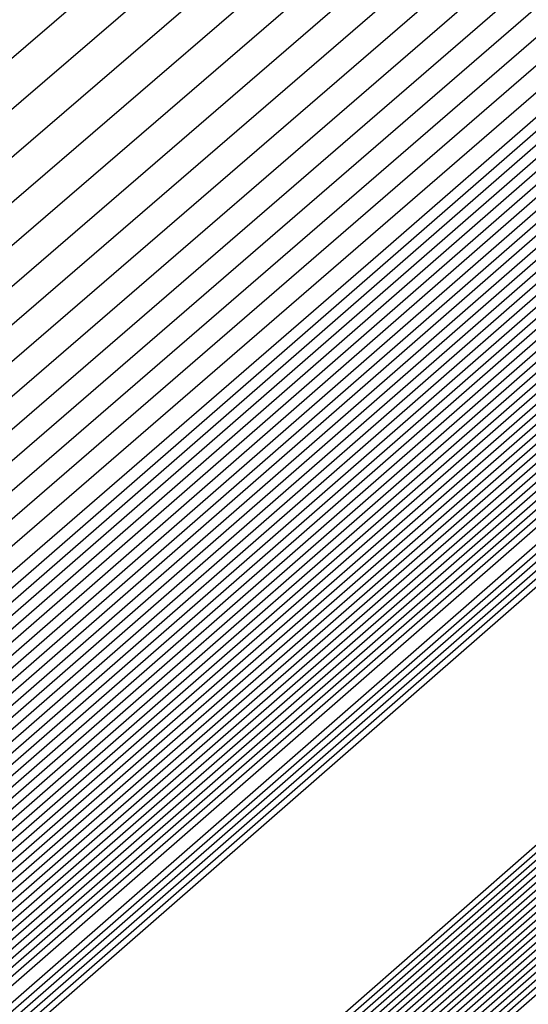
# Model space of a CAD drawing. Extents: x 3249832 to 3255657, y 13789405 to 13793316.
# Tile 887 of 1056: x 3253210.5931 to 3253210.6601, y 13791259.4782 to 13791259.6079. Entities that reach past the tile are written whole.
import ezdxf

# ---------------------------------------------------------------- set-up
doc = ezdxf.new("R2010")
doc.units = 0
doc.header["$LTSCALE"] = 100
doc.header["$MEASUREMENT"] = 0
for name, color, linetype in [('GRATIO_03231_CON', 1, 'CONTINUOUS'), ('GRATIO_0323_ICON', 1, 'CONTINUOUS'), ('TARGETS_EAST', 7, 'CONTINUOUS')]:
    doc.layers.add(name, color=color, linetype=linetype)

# ---------------------------------------------------------------- blocks, each defined once
blk = doc.blocks.new('Gratio_032316_contours')
at = {"layer": 'GRATIO_03231_CON', "color": 1, "linetype": 'Continuous', "flags": 128}
for points in [[(3253179.55027, 13791232.39503), (3253186.87441, 13791238.77001), (3253201.4775, 13791251.51898), (3253219.20823, 13791267.00714), (3253234.45763, 13791280.32933), (3253243.00028, 13791287.79153), (3253246.14511, 13791290.5444), (3253246.5846, 13791290.94974), (3253247.02187, 13791291.379), (3253250.20254, 13791294.24212), (3253258.88285, 13791301.95866), (3253274.44262, 13791315.73867), (3253292.7559, 13791331.95413), (3253308.32028, 13791345.76753)], [(3253180.16544, 13791232.93802), (3253187.28488, 13791239.13155), (3253201.72516, 13791251.73678), (3253219.33902, 13791267.12228), (3253234.51314, 13791280.37862), (3253243.01644, 13791287.80647), (3253246.14668, 13791290.54676), (3253246.58389, 13791290.95054), (3253247.01645, 13791291.37639), (3253250.16633, 13791294.21318), (3253258.7639, 13791301.85732), (3253274.17605, 13791315.50724), (3253292.31584, 13791331.56933), (3253307.73285, 13791345.25198)], [(3253180.78061, 13791233.481), (3253187.69534, 13791239.49309), (3253201.97282, 13791251.95458), (3253219.46981, 13791267.23741), (3253234.56866, 13791280.42791), (3253243.03259, 13791287.8214), (3253246.14825, 13791290.54912), (3253246.58317, 13791290.95133), (3253247.01103, 13791291.37378), (3253250.13013, 13791294.18424), (3253258.64495, 13791301.75599), (3253273.90947, 13791315.27582), (3253291.87577, 13791331.18453), (3253307.14542, 13791344.73643)], [(3253181.39578, 13791234.02399), (3253188.1058, 13791239.85463), (3253202.22048, 13791252.17237), (3253219.6006, 13791267.35254), (3253234.62418, 13791280.4772), (3253243.04874, 13791287.83633), (3253246.14982, 13791290.55149), (3253246.58246, 13791290.95213), (3253247.00561, 13791291.37117), (3253250.09393, 13791294.15529), (3253258.526, 13791301.65465), (3253273.6429, 13791315.0444), (3253291.4357, 13791330.79973), (3253306.55799, 13791344.22088)], [(3253182.62612, 13791235.10996), (3253188.92672, 13791240.5777), (3253202.71581, 13791252.60797), (3253219.86218, 13791267.58281), (3253234.73522, 13791280.57579), (3253243.08105, 13791287.8662), (3253246.15297, 13791290.55621), (3253246.58103, 13791290.95372), (3253246.99477, 13791291.36594), (3253250.02153, 13791294.09741), (3253258.2881, 13791301.45198), (3253273.10975, 13791314.58156), (3253290.55557, 13791330.03014), (3253305.38313, 13791343.18978)], [(3253183.24129, 13791235.65295), (3253189.33718, 13791240.93924), (3253202.96347, 13791252.82577), (3253219.99297, 13791267.69794), (3253234.79073, 13791280.62508), (3253243.0972, 13791287.88113), (3253246.15454, 13791290.55858), (3253246.58032, 13791290.95452), (3253246.98935, 13791291.36333), (3253249.98532, 13791294.06847), (3253258.16915, 13791301.35065), (3253272.84317, 13791314.35013), (3253290.11551, 13791329.64534), (3253304.7957, 13791342.67423)], [(3253189.74764, 13791241.30078), (3253203.21113, 13791253.04357), (3253220.12376, 13791267.81308), (3253234.84625, 13791280.67437), (3253243.11336, 13791287.89607), (3253246.15611, 13791290.56094), (3253246.57961, 13791290.95531), (3253246.98393, 13791291.36072), (3253249.94912, 13791294.03953), (3253258.05019, 13791301.24931), (3253272.5766, 13791314.11871), (3253289.67544, 13791329.26055), (3253304.20827, 13791342.15868)], [(3253190.1581, 13791241.66232), (3253203.45879, 13791253.26136), (3253220.25455, 13791267.92821), (3253234.90177, 13791280.72366), (3253243.12951, 13791287.911), (3253246.15768, 13791290.5633), (3253246.57889, 13791290.95611), (3253246.97851, 13791291.35811), (3253249.91292, 13791294.01058), (3253257.93124, 13791301.14798), (3253272.31002, 13791313.88729), (3253289.23538, 13791328.87575), (3253303.62084, 13791341.64313)], [(3253190.97902, 13791242.38539), (3253203.95411, 13791253.69696), (3253220.51613, 13791268.15847), (3253235.01281, 13791280.82224), (3253243.16182, 13791287.94087), (3253246.16082, 13791290.56803), (3253246.57747, 13791290.9577), (3253246.96767, 13791291.35288), (3253249.84051, 13791293.9527), (3253257.69334, 13791300.94531), (3253271.77687, 13791313.42445), (3253288.35525, 13791328.10615), (3253302.44598, 13791340.61203)], [(3253191.38948, 13791242.74693), (3253204.20177, 13791253.91476), (3253220.64692, 13791268.27361), (3253235.06832, 13791280.87154), (3253243.17797, 13791287.9558), (3253246.1624, 13791290.57039), (3253246.57675, 13791290.9585), (3253246.96225, 13791291.35027), (3253249.80431, 13791293.92376), (3253257.57439, 13791300.84397), (3253271.51029, 13791313.19303), (3253287.91518, 13791327.72135), (3253301.85855, 13791340.09648)], [(3253191.79994, 13791243.10847), (3253204.44943, 13791254.13256), (3253220.77772, 13791268.38874), (3253235.12384, 13791280.92083), (3253243.19412, 13791287.97073), (3253246.16397, 13791290.57276), (3253246.57604, 13791290.95929), (3253246.95683, 13791291.34766), (3253249.76811, 13791293.89481), (3253257.45544, 13791300.74264), (3253271.24372, 13791312.9616), (3253287.47511, 13791327.33655), (3253301.27112, 13791339.58093)], [(3253192.2104, 13791243.47001), (3253204.69709, 13791254.35035), (3253220.90851, 13791268.50387), (3253235.17936, 13791280.97012), (3253243.21028, 13791287.98567), (3253246.16554, 13791290.57512), (3253246.57533, 13791290.96009), (3253246.95142, 13791291.34505), (3253249.73191, 13791293.86587), (3253257.33649, 13791300.6413), (3253270.97714, 13791312.73018), (3253287.03505, 13791326.95176), (3253300.68369, 13791339.06538)], [(3253193.03132, 13791244.19308), (3253205.19242, 13791254.78595), (3253221.17009, 13791268.73414), (3253235.29039, 13791281.0687), (3253243.24258, 13791288.01553), (3253246.16868, 13791290.57985), (3253246.5739, 13791290.96168), (3253246.94058, 13791291.33982), (3253249.6595, 13791293.80799), (3253257.09858, 13791300.43863), (3253270.44399, 13791312.26734), (3253286.15492, 13791326.18216), (3253299.50883, 13791338.03428)], [(3253193.44178, 13791244.55462), (3253205.44008, 13791255.00375), (3253221.30088, 13791268.84927), (3253235.34591, 13791281.11799), (3253243.25874, 13791288.03047), (3253246.17025, 13791290.58221), (3253246.57319, 13791290.96248), (3253246.93516, 13791291.33721), (3253249.6233, 13791293.77904), (3253256.97963, 13791300.3373), (3253270.17741, 13791312.03592), (3253285.71485, 13791325.79737), (3253298.92139, 13791337.51873)], [(3253193.85224, 13791244.91616), (3253205.68774, 13791255.22155), (3253221.43167, 13791268.9644), (3253235.40143, 13791281.16728), (3253243.27489, 13791288.0454), (3253246.17182, 13791290.58457), (3253246.57247, 13791290.96327), (3253246.92974, 13791291.3346), (3253249.5871, 13791293.7501), (3253256.86068, 13791300.23596), (3253269.91084, 13791311.8045), (3253285.27479, 13791325.41257), (3253298.33396, 13791337.00318)], [(3253194.2627, 13791245.2777), (3253205.9354, 13791255.43934), (3253221.56246, 13791269.07954), (3253235.45695, 13791281.21658), (3253243.29104, 13791288.06033), (3253246.17339, 13791290.58694), (3253246.57176, 13791290.96407), (3253246.92432, 13791291.33198), (3253249.55089, 13791293.72116), (3253256.74173, 13791300.13463), (3253269.64426, 13791311.57307), (3253284.83472, 13791325.02777), (3253297.74653, 13791336.48763)], [(3253195.08362, 13791246.00077), (3253206.43072, 13791255.87494), (3253221.82404, 13791269.3098), (3253235.56798, 13791281.31516), (3253243.32335, 13791288.0902), (3253246.17654, 13791290.59166), (3253246.57033, 13791290.96566), (3253246.91348, 13791291.32676), (3253249.47849, 13791293.66327), (3253256.50383, 13791299.93196), (3253269.11111, 13791311.11023), (3253283.95459, 13791324.25817), (3253296.57167, 13791335.45653)], [(3253195.49408, 13791246.36231), (3253206.67838, 13791256.09274), (3253221.95483, 13791269.42494), (3253235.6235, 13791281.36445), (3253243.3395, 13791288.10513), (3253246.17811, 13791290.59402), (3253246.56962, 13791290.96646), (3253246.90806, 13791291.32415), (3253249.44229, 13791293.63433), (3253256.38488, 13791299.83062), (3253268.84454, 13791310.87881), (3253283.51452, 13791323.87338), (3253295.98424, 13791334.94098)], [(3253195.90454, 13791246.72385), (3253206.92604, 13791256.31054), (3253222.08562, 13791269.54007), (3253235.67902, 13791281.41374), (3253243.35566, 13791288.12007), (3253246.17968, 13791290.59639), (3253246.56891, 13791290.96725), (3253246.90264, 13791291.32154), (3253249.40609, 13791293.60539), (3253256.26593, 13791299.72929), (3253268.57796, 13791310.64739), (3253283.07446, 13791323.48858), (3253295.39681, 13791334.42543)], [(3253196.31501, 13791247.08539), (3253207.1737, 13791256.52833), (3253222.21641, 13791269.6552), (3253235.73454, 13791281.46303), (3253243.37181, 13791288.135), (3253246.18125, 13791290.59875), (3253246.56819, 13791290.96805), (3253246.89722, 13791291.31892), (3253249.36988, 13791293.57645), (3253256.14697, 13791299.62795), (3253268.31138, 13791310.41597), (3253282.63439, 13791323.10378), (3253294.80938, 13791333.90988)], [(3253197.13593, 13791247.80846), (3253207.66903, 13791256.96393), (3253222.47799, 13791269.88547), (3253235.84557, 13791281.56162), (3253243.40412, 13791288.16487), (3253246.18439, 13791290.60348), (3253246.56677, 13791290.96964), (3253246.88638, 13791291.3137), (3253249.29748, 13791293.51856), (3253255.90907, 13791299.42528), (3253267.77823, 13791309.95312), (3253281.75426, 13791322.33419), (3253293.63452, 13791332.87878)], [(3253197.54639, 13791248.17), (3253207.91669, 13791257.18173), (3253222.60878, 13791270.0006), (3253235.90109, 13791281.61091), (3253243.42027, 13791288.1798), (3253246.18596, 13791290.60584), (3253246.56605, 13791290.97044), (3253246.88096, 13791291.31109), (3253249.26128, 13791293.48962), (3253255.79012, 13791299.32395), (3253267.51166, 13791309.7217), (3253281.31419, 13791321.94939), (3253293.04709, 13791332.36323), (3253299.24948, 13791337.92415)], [(3253197.95685, 13791248.53154), (3253208.16435, 13791257.39953), (3253222.73957, 13791270.11573), (3253235.95661, 13791281.6602), (3253243.43643, 13791288.19473), (3253246.18754, 13791290.6082), (3253246.56534, 13791290.97123), (3253246.87554, 13791291.30847), (3253249.22507, 13791293.46068), (3253255.67117, 13791299.22261), (3253267.24508, 13791309.49028), (3253280.87413, 13791321.56459), (3253292.45966, 13791331.84768), (3253298.58416, 13791337.33876)], [(3253198.36731, 13791248.89308), (3253208.41201, 13791257.61732), (3253222.87037, 13791270.23087), (3253236.01213, 13791281.70949), (3253243.45258, 13791288.20967), (3253246.18911, 13791290.61057), (3253246.56463, 13791290.97203), (3253246.87012, 13791291.30586), (3253249.18887, 13791293.43173), (3253255.55222, 13791299.12128), (3253266.9785, 13791309.25886), (3253280.43407, 13791321.17979), (3253291.87223, 13791331.33213), (3253297.91884, 13791336.75338)], [(3253199.18823, 13791249.61615), (3253208.90733, 13791258.05292), (3253223.13195, 13791270.46113), (3253236.12316, 13791281.80807), (3253243.48489, 13791288.23953), (3253246.19225, 13791290.61529), (3253246.5632, 13791290.97362), (3253246.85928, 13791291.30064), (3253249.11647, 13791293.37385), (3253255.31432, 13791298.91861), (3253266.44535, 13791308.79601), (3253279.55394, 13791320.4102), (3253290.69737, 13791330.30103), (3253296.5882, 13791335.58261)], [(3253199.59869, 13791249.97769), (3253209.15499, 13791258.27072), (3253223.26274, 13791270.57626), (3253236.17868, 13791281.85736), (3253243.50104, 13791288.25447), (3253246.19382, 13791290.61766), (3253246.56249, 13791290.97442), (3253246.85386, 13791291.29803), (3253249.08026, 13791293.34491), (3253255.19536, 13791298.81727), (3253266.17878, 13791308.56459), (3253279.11387, 13791320.0254), (3253290.10994, 13791329.78548), (3253295.92288, 13791334.99723)], [(3253200.00915, 13791250.33923), (3253209.40265, 13791258.48852), (3253223.39353, 13791270.6914), (3253236.2342, 13791281.90666), (3253243.51719, 13791288.2694), (3253246.19539, 13791290.62002), (3253246.56177, 13791290.97521), (3253246.84844, 13791291.29541), (3253249.04406, 13791293.31596), (3253255.07641, 13791298.71594), (3253265.9122, 13791308.33317), (3253278.6738, 13791319.6406), (3253289.52251, 13791329.26993), (3253295.25756, 13791334.41184)], [(3253200.41961, 13791250.70077), (3253209.65031, 13791258.70631), (3253223.52432, 13791270.80653), (3253236.28972, 13791281.95595), (3253243.53335, 13791288.28434), (3253246.19696, 13791290.62238), (3253246.56106, 13791290.97601), (3253246.84302, 13791291.2928), (3253249.00786, 13791293.28702), (3253254.95746, 13791298.6146), (3253265.64563, 13791308.10175), (3253278.23374, 13791319.25581), (3253288.93508, 13791328.75438), (3253294.59224, 13791333.82646)], [(3253201.24053, 13791251.42384), (3253210.14563, 13791259.14191), (3253223.7859, 13791271.0368), (3253236.40075, 13791282.05453), (3253243.56565, 13791288.3142), (3253246.20011, 13791290.62711), (3253246.55963, 13791290.9776), (3253246.83219, 13791291.28758), (3253248.93546, 13791293.22914), (3253254.71956, 13791298.41193), (3253265.11248, 13791307.63891), (3253277.35361, 13791318.48621), (3253287.76022, 13791327.72328), (3253293.2616, 13791332.65569)], [(3253201.65099, 13791251.78538), (3253210.3933, 13791259.35971), (3253223.91669, 13791271.15193), (3253236.45627, 13791282.10382), (3253243.58181, 13791288.32914), (3253246.20168, 13791290.62947), (3253246.55892, 13791290.9784), (3253246.82677, 13791291.28496), (3253248.89925, 13791293.20019), (3253254.60061, 13791298.3106), (3253264.8459, 13791307.40749), (3253276.91354, 13791318.10141), (3253287.17279, 13791327.20773)], [(3253215.27891, 13791264.12388), (3253208.32754, 13791257.89481), (3253202.31158, 13791252.48555), (3253202.06145, 13791252.14692), (3253210.64096, 13791259.57751), (3253224.04748, 13791271.26706)], [(3253216.27123, 13791264.99994), (3253209.15191, 13791258.62312), (3253202.92675, 13791253.02854), (3253202.47191, 13791252.50846), (3253210.88862, 13791259.7953), (3253224.17827, 13791271.38219)], [(3253218.25586, 13791266.75207), (3253210.80067, 13791260.07975), (3253204.15709, 13791254.11451), (3253203.29283, 13791253.23153), (3253211.38394, 13791260.2309), (3253224.43985, 13791271.61246)], [(3253219.24818, 13791267.62813), (3253211.62504, 13791260.80806), (3253204.77226, 13791254.6575), (3253203.70329, 13791253.59307), (3253211.6316, 13791260.4487), (3253224.57064, 13791271.72759)], [(3253220.24049, 13791268.50419), (3253212.44942, 13791261.53637), (3253205.38743, 13791255.20049), (3253204.11375, 13791253.95461), (3253211.87926, 13791260.6665), (3253224.70143, 13791271.84272)], [(3253221.23281, 13791269.38026), (3253213.2738, 13791262.26468), (3253206.0026, 13791255.74348), (3253204.52421, 13791254.31615), (3253212.12692, 13791260.88429), (3253224.83222, 13791271.95786)], [(3253223.21744, 13791271.13238), (3253214.92255, 13791263.72131), (3253207.23294, 13791256.82945), (3253205.34514, 13791255.03922), (3253212.62225, 13791261.31989), (3253225.0938, 13791272.18812)], [(3253215.74693, 13791264.44962), (3253207.84811, 13791257.37244), (3253205.7556, 13791255.40076), (3253212.86991, 13791261.53769), (3253225.22459, 13791272.30326)], [(3253216.57131, 13791265.17793), (3253208.46329, 13791257.91542), (3253206.16606, 13791255.7623), (3253213.11757, 13791261.75549), (3253225.35538, 13791272.41839)], [(3253217.39568, 13791265.90624), (3253209.07846, 13791258.45841), (3253206.57652, 13791256.12384), (3253213.36523, 13791261.97329), (3253225.48617, 13791272.53352)], [(3253219.04444, 13791267.36287), (3253210.3088, 13791259.54439), (3253207.39744, 13791256.84691), (3253213.86055, 13791262.40888), (3253225.74775, 13791272.76379)], [(3253219.86882, 13791268.09118), (3253210.92397, 13791260.08737), (3253207.8079, 13791257.20845), (3253214.10821, 13791262.62668), (3253225.87854, 13791272.87892)]]:
    blk.add_lwpolyline(points, dxfattribs=at)
at = {"layer": 'GRATIO_03231_CON', "color": 5, "linetype": 'Continuous', "flags": 128}
for points in [[(3253178.31993, 13791231.30905), (3253186.05349, 13791238.04694), (3253200.98218, 13791251.08338), (3253218.94665, 13791266.77688), (3253234.34659, 13791280.23075), (3253242.96798, 13791287.76167), (3253246.14197, 13791290.53967), (3253246.58603, 13791290.94815), (3253247.02107, 13791291.37394), (3253250.18182, 13791294.2177), (3253258.80647, 13791301.88356), (3253274.26937, 13791315.56557), (3253292.48955, 13791331.61762), (3253308.02221, 13791345.18354)], [(3253177.70476, 13791230.76607), (3253185.64303, 13791237.6854), (3253200.73452, 13791250.86558), (3253218.81586, 13791266.66175), (3253234.29107, 13791280.18146), (3253242.95182, 13791287.74673), (3253246.1404, 13791290.53731), (3253246.58674, 13791290.94735), (3253247.01436, 13791291.36584), (3253250.12102, 13791294.16091), (3253258.59804, 13791301.69555), (3253273.79626, 13791315.14336), (3253291.70456, 13791330.92064), (3253306.97134, 13791344.25434)], [(3253177.08958, 13791230.22308), (3253185.23257, 13791237.32386), (3253200.48686, 13791250.64779), (3253218.68507, 13791266.54661), (3253234.23556, 13791280.13216), (3253242.93567, 13791287.7318), (3253246.13883, 13791290.53495), (3253246.58745, 13791290.94656), (3253247.00766, 13791291.35773), (3253250.06022, 13791294.10413), (3253258.38961, 13791301.50754), (3253273.32314, 13791314.72115), (3253290.91956, 13791330.22366), (3253305.92046, 13791343.32515)], [(3253176.47441, 13791229.68009), (3253184.82211, 13791236.96232), (3253200.23919, 13791250.42999), (3253218.55428, 13791266.43148), (3253234.18004, 13791280.08287), (3253242.91952, 13791287.71687), (3253246.13725, 13791290.53258), (3253246.58817, 13791290.94576), (3253247.00095, 13791291.34963), (3253249.99942, 13791294.04734), (3253258.18118, 13791301.31953), (3253272.85003, 13791314.29894), (3253290.13456, 13791329.52668), (3253304.86958, 13791342.39595)], [(3253175.24407, 13791228.59412), (3253184.00119, 13791236.23925), (3253199.74387, 13791249.99439), (3253218.2927, 13791266.20121), (3253234.069, 13791279.98429), (3253242.88721, 13791287.687), (3253246.13411, 13791290.52786), (3253246.58959, 13791290.94417), (3253246.98754, 13791291.33342), (3253249.87782, 13791293.93376), (3253257.76432, 13791300.94351), (3253271.9038, 13791313.45451), (3253288.56457, 13791328.13272), (3253302.76783, 13791340.53756)], [(3253196.57706, 13791247.03615), (3253203.47105, 13791253.1938), (3253218.75951, 13791266.60126), (3253234.06971, 13791279.98413), (3253242.88772, 13791287.68662), (3253246.13462, 13791290.52731), (3253246.59031, 13791290.94338), (3253246.98083, 13791291.32532), (3253249.81702, 13791293.87697), (3253257.55589, 13791300.7555), (3253271.43068, 13791313.0323), (3253287.77957, 13791327.43574), (3253301.71695, 13791339.60837)], [(3253196.71057, 13791247.15254), (3253203.58621, 13791253.29381), (3253218.83398, 13791266.66558), (3253234.10345, 13791280.01283), (3253242.89801, 13791287.6948), (3253246.13636, 13791290.52784), (3253246.59102, 13791290.94258), (3253246.97413, 13791291.31721), (3253249.75622, 13791293.82018), (3253257.34746, 13791300.56749), (3253270.95757, 13791312.61009), (3253286.99457, 13791326.73875), (3253300.66608, 13791338.67918)], [(3253196.84408, 13791247.26894), (3253203.70137, 13791253.39382), (3253218.90845, 13791266.7299), (3253234.13718, 13791280.04153), (3253242.9083, 13791287.70297), (3253246.13809, 13791290.52836), (3253246.59174, 13791290.94178), (3253246.96742, 13791291.30911), (3253249.69542, 13791293.76339), (3253257.13903, 13791300.37948), (3253270.48445, 13791312.18788), (3253286.20957, 13791326.04177), (3253299.6152, 13791337.74998)], [(3253197.11109, 13791247.50174), (3253203.93169, 13791253.59384), (3253219.0574, 13791266.85855), (3253234.20465, 13791280.09892), (3253242.92888, 13791287.71932), (3253246.14156, 13791290.52941), (3253246.59316, 13791290.94019), (3253246.95401, 13791291.2929), (3253249.57383, 13791293.64981), (3253256.72217, 13791300.00346), (3253269.53822, 13791311.34346), (3253284.63958, 13791324.64781), (3253297.51345, 13791335.89159)], [(3253197.2446, 13791247.61813), (3253204.04685, 13791253.69384), (3253219.13187, 13791266.92287), (3253234.23839, 13791280.12762), (3253242.93918, 13791287.72749), (3253246.1433, 13791290.52994), (3253246.59388, 13791290.9394), (3253246.9473, 13791291.28479), (3253249.51303, 13791293.59302), (3253256.51374, 13791299.81545), (3253269.06511, 13791310.92125), (3253283.85458, 13791323.95083), (3253296.46257, 13791334.9624)], [(3253197.37811, 13791247.73453), (3253204.16201, 13791253.79385), (3253219.20635, 13791266.98719), (3253234.27212, 13791280.15631), (3253242.94947, 13791287.73567), (3253246.14503, 13791290.53046), (3253246.59459, 13791290.9386), (3253246.9406, 13791291.27669), (3253249.45223, 13791293.53623), (3253256.30531, 13791299.62744), (3253268.59199, 13791310.49904), (3253283.06958, 13791323.25385), (3253295.41169, 13791334.0332)], [(3253197.51162, 13791247.85093), (3253204.27717, 13791253.89386), (3253219.28082, 13791267.05151), (3253234.30586, 13791280.18501), (3253242.95976, 13791287.74384), (3253246.14676, 13791290.53099), (3253246.5953, 13791290.9378), (3253246.93389, 13791291.26859), (3253249.39143, 13791293.47944), (3253256.09688, 13791299.43942), (3253268.11888, 13791310.07683), (3253282.28459, 13791322.55687), (3253294.36082, 13791333.10401)], [(3253197.77863, 13791248.08372), (3253204.50749, 13791254.09388), (3253219.42977, 13791267.18016), (3253234.37333, 13791280.2424), (3253242.98034, 13791287.76019), (3253246.15023, 13791290.53204), (3253246.59673, 13791290.93621), (3253246.92048, 13791291.25238), (3253249.26983, 13791293.36586), (3253255.68002, 13791299.0634), (3253267.17265, 13791309.2324), (3253280.71459, 13791321.16291), (3253292.25906, 13791331.24562), (3253298.86322, 13791336.86351)], [(3253197.91214, 13791248.20012), (3253204.62265, 13791254.19388), (3253219.50424, 13791267.24448), (3253234.40706, 13791280.2711), (3253242.99064, 13791287.76837), (3253246.15197, 13791290.53257), (3253246.59744, 13791290.93542), (3253246.91378, 13791291.24427), (3253249.20903, 13791293.30907), (3253255.47159, 13791298.87539), (3253266.69953, 13791308.81019), (3253279.9296, 13791320.46593), (3253291.20819, 13791330.31643), (3253297.66843, 13791335.81202)], [(3253198.04565, 13791248.31651), (3253204.73781, 13791254.29389), (3253219.57872, 13791267.3088), (3253234.4408, 13791280.2998), (3253243.00093, 13791287.77654), (3253246.1537, 13791290.53309), (3253246.59816, 13791290.93462), (3253246.90707, 13791291.23617), (3253249.14823, 13791293.25228), (3253255.26316, 13791298.68738), (3253266.22642, 13791308.38798), (3253279.1446, 13791319.76895), (3253290.15731, 13791329.38723), (3253296.47364, 13791334.76054)], [(3253198.17916, 13791248.43291), (3253204.85297, 13791254.3939), (3253219.65319, 13791267.37312), (3253234.47453, 13791280.32849), (3253243.01122, 13791287.78471), (3253246.15544, 13791290.53362), (3253246.59887, 13791290.93382), (3253246.90036, 13791291.22806), (3253249.08743, 13791293.19549), (3253255.05473, 13791298.49937), (3253265.7533, 13791307.96577), (3253278.3596, 13791319.07197), (3253289.10643, 13791328.45804), (3253295.27885, 13791333.70905)], [(3253198.44617, 13791248.6657), (3253205.08329, 13791254.59392), (3253219.80214, 13791267.50177), (3253234.542, 13791280.38589), (3253243.0318, 13791287.80106), (3253246.15891, 13791290.53467), (3253246.6003, 13791290.93223), (3253246.88695, 13791291.21186), (3253248.96583, 13791293.08191), (3253254.63787, 13791298.12335), (3253264.80707, 13791307.12135), (3253276.7896, 13791317.678), (3253287.00468, 13791326.59965), (3253292.88927, 13791331.60608), (3253295.95133, 13791334.07094)], [(3253198.57968, 13791248.7821), (3253205.19845, 13791254.69392), (3253219.87661, 13791267.56609), (3253234.57574, 13791280.41459), (3253243.04209, 13791287.80924), (3253246.16064, 13791290.53519), (3253246.60101, 13791290.93144), (3253246.88025, 13791291.20375), (3253248.90503, 13791293.02512), (3253254.42944, 13791297.93534), (3253264.33396, 13791306.69914), (3253276.00461, 13791316.98102), (3253285.9538, 13791325.67045), (3253291.69448, 13791330.55459), (3253294.7416, 13791333.01142)], [(3253198.71319, 13791248.8985), (3253205.31361, 13791254.79393), (3253219.95108, 13791267.63041), (3253234.60947, 13791280.44328), (3253243.05239, 13791287.81741), (3253246.16237, 13791290.53572), (3253246.60172, 13791290.93064), (3253246.87354, 13791291.19565), (3253248.84423, 13791292.96834), (3253254.22101, 13791297.74733), (3253263.86084, 13791306.27693), (3253275.21961, 13791316.28404), (3253284.90293, 13791324.74126), (3253290.49969, 13791329.50311), (3253293.53187, 13791331.9519)], [(3253198.8467, 13791249.0149), (3253205.42877, 13791254.89394), (3253220.02556, 13791267.69473), (3253234.64321, 13791280.47198), (3253243.06268, 13791287.82558), (3253246.16411, 13791290.53624), (3253246.60244, 13791290.92984), (3253246.86684, 13791291.18754), (3253248.78343, 13791292.91155), (3253254.01258, 13791297.55932), (3253263.38773, 13791305.85472), (3253274.43461, 13791315.58706), (3253283.85205, 13791323.81207), (3253289.3049, 13791328.45162), (3253292.32214, 13791330.89237), (3253295.39879, 13791333.38715)], [(3253199.11371, 13791249.24769), (3253205.65909, 13791255.09396), (3253220.17451, 13791267.82338), (3253234.71068, 13791280.52937), (3253243.08326, 13791287.84193), (3253246.16758, 13791290.53729), (3253246.60386, 13791290.92825), (3253246.85342, 13791291.17133), (3253248.66183, 13791292.79797), (3253253.59572, 13791297.1833), (3253262.4415, 13791305.01029), (3253272.86462, 13791314.1931), (3253281.7503, 13791321.95368), (3253286.91532, 13791326.34865), (3253289.90268, 13791328.77333), (3253293.18693, 13791331.45768)], [(3253199.24722, 13791249.36409), (3253205.77425, 13791255.19397), (3253220.24898, 13791267.8877), (3253234.74441, 13791280.55807), (3253243.09355, 13791287.85011), (3253246.16931, 13791290.53782), (3253246.60458, 13791290.92746), (3253246.84672, 13791291.16323), (3253248.60103, 13791292.74118), (3253253.38729, 13791296.99529), (3253261.96839, 13791304.58808), (3253272.07962, 13791313.49612), (3253280.69942, 13791321.02448), (3253285.72053, 13791325.29717), (3253288.69295, 13791327.71381), (3253292.081, 13791330.49295), (3253297.61917, 13791335.1971)]]:
    blk.add_lwpolyline(points, dxfattribs=at)
at = {"layer": 'GRATIO_0323_ICON', "color": 7, "linetype": 'Continuous', "flags": 128}
for points in [[(3253175.85924, 13791229.13711), (3253184.41165, 13791236.60078), (3253199.99153, 13791250.21219), (3253218.42349, 13791266.31635), (3253234.12452, 13791280.03358), (3253242.90336, 13791287.70193), (3253246.13568, 13791290.53022), (3253246.58888, 13791290.94497), (3253246.99424, 13791291.34152), (3253249.93862, 13791293.99055), (3253257.97275, 13791301.13152), (3253272.37691, 13791313.87673), (3253289.34956, 13791328.8297), (3253303.81871, 13791341.46676)], [(3253182.01095, 13791234.56698), (3253188.51626, 13791240.21616), (3253202.46814, 13791252.39017), (3253219.73139, 13791267.46768), (3253234.6797, 13791280.5265), (3253243.0649, 13791287.85127), (3253246.1514, 13791290.55385), (3253246.58175, 13791290.95293), (3253247.00019, 13791291.36856), (3253250.05773, 13791294.12635), (3253258.40705, 13791301.55332), (3253273.37632, 13791314.81298), (3253290.99564, 13791330.41494), (3253305.97056, 13791343.70533)], [(3253196.97758, 13791247.38534), (3253203.81653, 13791253.49383), (3253218.98293, 13791266.79423), (3253234.17092, 13791280.07022), (3253242.91859, 13791287.71115), (3253246.13983, 13791290.52889), (3253246.59245, 13791290.94099), (3253246.96072, 13791291.301), (3253249.63462, 13791293.7066), (3253256.9306, 13791300.19147), (3253270.01134, 13791311.76567), (3253285.42458, 13791325.34479), (3253298.56432, 13791336.82079)], [(3253197.64512, 13791247.96732), (3253204.39233, 13791253.99387), (3253219.3553, 13791267.11584), (3253234.33959, 13791280.21371), (3253242.97005, 13791287.75202), (3253246.1485, 13791290.53152), (3253246.59602, 13791290.93701), (3253246.92719, 13791291.26048), (3253249.33063, 13791293.42265), (3253255.88845, 13791299.25141), (3253267.64576, 13791309.65462), (3253281.49959, 13791321.85989), (3253293.30994, 13791332.17482)], [(3253198.31266, 13791248.54931), (3253204.96813, 13791254.49391), (3253219.72766, 13791267.43745), (3253234.50827, 13791280.35719), (3253243.02151, 13791287.79289), (3253246.15717, 13791290.53414), (3253246.59958, 13791290.93303), (3253246.89366, 13791291.21996), (3253249.02663, 13791293.1387), (3253254.8463, 13791298.31136), (3253265.28019, 13791307.54356), (3253277.5746, 13791318.37498), (3253288.05556, 13791327.52884), (3253294.08406, 13791332.65756)], [(3253190.56856, 13791242.02386), (3253203.70645, 13791253.47916), (3253220.38534, 13791268.04334), (3253234.95729, 13791280.77295), (3253243.14566, 13791287.92593), (3253246.15925, 13791290.56567), (3253246.57818, 13791290.95691), (3253246.97309, 13791291.35549), (3253249.87672, 13791293.98164), (3253257.81229, 13791301.04664), (3253272.04344, 13791313.65587), (3253288.79531, 13791328.49095), (3253303.03341, 13791341.12758)], [(3253198.9802, 13791249.13129), (3253205.54393, 13791254.99395), (3253220.10003, 13791267.75905), (3253234.67694, 13791280.50068), (3253243.07297, 13791287.83376), (3253246.16584, 13791290.53677), (3253246.60315, 13791290.92905), (3253246.86013, 13791291.17944), (3253248.72263, 13791292.85476), (3253253.80415, 13791297.37131), (3253262.91461, 13791305.43251), (3253273.64961, 13791314.89008), (3253282.80117, 13791322.88287), (3253288.11011, 13791327.40014), (3253291.11241, 13791329.83285), (3253294.29286, 13791332.42241)], [(3253192.62086, 13791243.83154), (3253204.94475, 13791254.56815), (3253221.0393, 13791268.61901), (3253235.23488, 13791281.01941), (3253243.22643, 13791288.0006), (3253246.16711, 13791290.57748), (3253246.57461, 13791290.96089), (3253246.946, 13791291.34243), (3253249.6957, 13791293.83693), (3253257.21754, 13791300.53997), (3253270.71056, 13791312.49876), (3253286.59498, 13791326.56696), (3253300.09626, 13791338.54983)], [(3253194.67316, 13791245.63924), (3253206.18306, 13791255.65714), (3253221.69325, 13791269.19467), (3253235.51247, 13791281.26587), (3253243.3072, 13791288.07527), (3253246.17497, 13791290.5893), (3253246.57105, 13791290.96487), (3253246.9189, 13791291.32937), (3253249.51469, 13791293.69222), (3253256.62278, 13791300.03329), (3253269.37769, 13791311.34165), (3253284.39466, 13791324.64297), (3253297.1591, 13791335.97208)], [(3253196.72547, 13791247.44693), (3253207.42136, 13791256.74613), (3253222.3472, 13791269.77033), (3253235.79006, 13791281.51232), (3253243.38797, 13791288.14993), (3253246.18282, 13791290.60111), (3253246.56748, 13791290.96885), (3253246.8918, 13791291.31631), (3253249.33368, 13791293.5475), (3253256.02802, 13791299.52662), (3253268.04481, 13791310.18454), (3253282.19433, 13791322.71898), (3253294.22195, 13791333.39433)], [(3253198.77777, 13791249.25461), (3253208.65967, 13791257.83512), (3253223.00116, 13791270.346), (3253236.06765, 13791281.75878), (3253243.46873, 13791288.2246), (3253246.19068, 13791290.61293), (3253246.56391, 13791290.97283), (3253246.8647, 13791291.30325), (3253249.15267, 13791293.40279), (3253255.43327, 13791299.01994), (3253266.71193, 13791309.02744), (3253279.994, 13791320.795), (3253291.2848, 13791330.81658), (3253297.25352, 13791336.168)], [(3253200.83007, 13791251.06231), (3253209.89797, 13791258.92411), (3253223.65511, 13791270.92166), (3253236.34523, 13791282.00524), (3253243.5495, 13791288.29927), (3253246.19853, 13791290.62475), (3253246.56034, 13791290.9768), (3253246.83761, 13791291.29019), (3253248.97166, 13791293.25808), (3253254.83851, 13791298.51327), (3253265.37905, 13791307.87033), (3253277.79367, 13791318.87101), (3253288.34765, 13791328.23883), (3253293.92692, 13791333.24107)], [(3253217.26355, 13791265.876), (3253209.97629, 13791259.35143), (3253203.54192, 13791253.57153), (3253202.88237, 13791252.87), (3253211.13628, 13791260.0131), (3253224.30906, 13791271.49733)], [(3253222.22513, 13791270.25632), (3253214.09818, 13791262.993), (3253206.61777, 13791256.28646), (3253204.93468, 13791254.67769), (3253212.37458, 13791261.10209), (3253224.96301, 13791272.07299)], [(3253218.22006, 13791266.63456), (3253209.69363, 13791259.0014), (3253206.98698, 13791256.48538), (3253213.61289, 13791262.19108), (3253225.61696, 13791272.64865)]]:
    blk.add_lwpolyline(points, dxfattribs=at)

msp = doc.modelspace()

# ---------------------------------------------------------------- block references
at = {"layer": 'TARGETS_EAST'}
msp.add_blockref('Gratio_032316_contours', (0, 0), dxfattribs=at)

doc.saveas('drawing.dxf')
